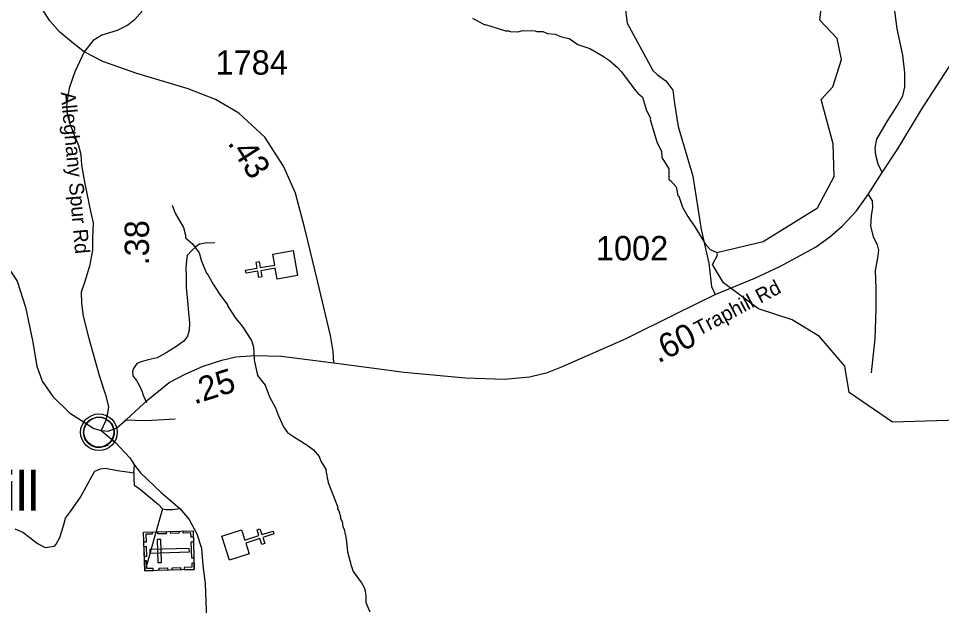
# Model space of a CAD drawing. Extents: x 1248089 to 1457196, y 820910 to 988753.
# Drawn here: x 1403218 to 1407965, y 949585 to 952603 of the extents above; entities that cross this region are included whole.
import ezdxf

# ---------------------------------------------------------------- set-up
doc = ezdxf.new("R2010")
doc.units = 0
for name, color, linetype in [('Exist Civil Demographics Community CELL', 7, 'Continuous'), ('Exist Civil Demographics Community Label', 7, 'Continuous'), ('Exist Cultural Cemetery CELL', 7, 'Continuous'), ('Exist Cultural Church CELL', 7, 'Continuous'), ('Exist Hydrographic Misc Water Feature', 7, 'Continuous'), ('Exist Road Non-System Type 51', 7, 'Continuous'), ('Exist Road Secondary Type 41 Attributed', 7, 'Continuous'), ('Exist Road Secondary Type 51 Attributed', 7, 'Continuous'), ('Exist Road Secondary Type 51 Label', 7, 'Continuous'), ('Prop GRAU CAT1 Cell', 7, 'Continuous'), ('Prop Lane Lines', 7, 'Continuous')]:
    doc.layers.add(name, color=color, linetype=linetype)

msp = doc.modelspace()

# ---------------------------------------------------------------- linework, layer by layer
at = {"layer": 'Exist Civil Demographics Community CELL'}
msp.add_lwpolyline([(1403554.6, 950488.2), (1403555.6, 950493.8), (1403557.4, 950500.4), (1403560.3, 950507.6), (1403563.3, 950513.3), (1403566.6, 950519), (1403570.4, 950524.2), (1403574.3, 950528.5), (1403578.9, 950533.1), (1403584.4, 950537.7), (1403589.9, 950541.4), (1403594.7, 950544.2), (1403599.8, 950546.7), (1403605.3, 950549), (1403610.9, 950550.8), (1403615.2, 950552), (1403620.1, 950552.7), (1403624.2, 950553.4), (1403630.6, 950553.7), (1403635, 950553.6), (1403640.7, 950553.3), (1403645.6, 950552.6), (1403650.5, 950551.6), (1403655.5, 950550.2), (1403660.6, 950548.3), (1403667.3, 950545.3), (1403673.6, 950541.8), (1403678.6, 950538.3), (1403683.8, 950534.3), (1403687.1, 950531.1), (1403691.2, 950526.8), (1403695.1, 950522.1), (1403698.2, 950517.5), (1403701.3, 950512.5), (1403703.7, 950507.3), (1403705.8, 950502.3), (1403707.3, 950497.3), (1403708.6, 950492.7), (1403709.7, 950486.6), (1403710.3, 950481.9), (1403710.6, 950475.9), (1403710.4, 950470.1), (1403709.9, 950464.5), (1403708.9, 950459), (1403707.3, 950452.8), (1403705.4, 950447), (1403703.1, 950441.9), (1403699.9, 950435.9), (1403696.7, 950430.6), (1403693.2, 950425.9), (1403689, 950421.1), (1403683.7, 950416.2), (1403678.7, 950412.1), (1403673.7, 950408.6), (1403669.3, 950406.1), (1403662.5, 950402.9), (1403655.4, 950400.2), (1403649.4, 950398.7), (1403642.8, 950397.4), (1403638.4, 950396.9), (1403633.9, 950396.7), (1403628.3, 950396.7), (1403624, 950397.1), (1403618.4, 950397.8), (1403612.5, 950399.1), (1403607.9, 950400.4), (1403602.7, 950402.3), (1403598.1, 950404.3), (1403594.2, 950406.5), (1403587.4, 950410.6), (1403581.8, 950414.9), (1403576.9, 950419.4), (1403572.5, 950424.2), (1403569.3, 950428.2), (1403566.3, 950432.4), (1403562.2, 950439.5), (1403560.5, 950443), (1403558.8, 950447), (1403556.2, 950455.2), (1403554.6, 950462.3), (1403554, 950467.4), (1403553.6, 950473.7), (1403553.6, 950478.4), (1403554.1, 950484.9)], close=True, dxfattribs=at)
for centre, radius in [((1403632.3, 950475.8), 94.3), ((1403632, 950476.1), 76.7)]:
    msp.add_circle(centre, radius, dxfattribs=at)
at = {"layer": 'Exist Cultural Cemetery CELL'}
for points in [[(1403867.8, 949763.4), (1403862, 949962.4), (1404116.5, 949969.9), (1404122.3, 949770.9)], [(1403978.7, 949954.5), (1403935.4, 949953.2), (1403935.1, 949964.6), (1403978.4, 949965.8)], [(1404044.6, 949956.4), (1404001.3, 949955.1), (1404001, 949966.5), (1404044.3, 949967.7)], [(1404117.5, 949936.7), (1404106, 949936.4), (1404105.3, 949958.4), (1404064.9, 949957.2), (1404064.6, 949968.3), (1404116.5, 949969.9)], [(1403905.3, 949963.7), (1403905.7, 949952.4), (1403873.5, 949951.4), (1403874.7, 949910.9), (1403863.5, 949910.6), (1403862, 949962.4)], [(1403934.7, 949806.2), (1403953.3, 949806.7), (1403949.9, 949924.4), (1403931.2, 949923.9)], [(1403865.7, 949837.4), (1403864.1, 949889.2), (1403875.5, 949889.5), (1403877.1, 949837.7)], [(1403893.9, 949873.2), (1403894.5, 949854.5), (1404097.2, 949860.5), (1404096.6, 949879.2)], [(1404109.2, 949827.9), (1404106.7, 949912.8), (1404118.1, 949913.1), (1404120.6, 949828.3)], [(1403911.1, 949764.6), (1403910.8, 949776), (1403878.6, 949775), (1403877.4, 949815.6), (1403866.3, 949815.2), (1403867.8, 949763.4)], [(1403985.2, 949766.8), (1403942, 949765.5), (1403941.6, 949776.9), (1403984.9, 949778.2)], [(1404052.4, 949768.8), (1404009.1, 949767.5), (1404008.8, 949778.9), (1404052.1, 949780.1)], [(1404121.3, 949803.9), (1404109.8, 949803.6), (1404110.5, 949781.6), (1404070.1, 949780.4), (1404070.4, 949769.3), (1404122.3, 949770.8)]]:
    msp.add_lwpolyline(points, close=True, dxfattribs=at)
at = {"layer": 'Exist Cultural Church CELL'}
for points in [[(1404549.2, 951263.3), (1404539.3, 951319.3), (1404464.3, 951306.2), (1404469.8, 951274.7), (1404454.1, 951271.9), (1404448.6, 951303.4), (1404389.3, 951293.1), (1404386.6, 951308.9), (1404445.8, 951319.2), (1404440.3, 951350.8), (1404456, 951353.5), (1404461.5, 951322), (1404536.5, 951335.1), (1404526.7, 951391.9), (1404631.6, 951410.3), (1404654.1, 951281.7)], [(1404364.9, 949974.9), (1404382.7, 949920.8), (1404455.1, 949944.5), (1404445.1, 949974.9), (1404460.3, 949979.9), (1404470.2, 949949.5), (1404527.4, 949968.2), (1404532.4, 949953), (1404475.2, 949934.3), (1404485.2, 949903.9), (1404470, 949898.9), (1404460.1, 949929.3), (1404387.7, 949905.6), (1404405.6, 949850.8), (1404304.4, 949817.6), (1404263.7, 949941.7)]]:
    msp.add_lwpolyline(points, close=True, dxfattribs=at)
at = {"layer": 'Exist Hydrographic Misc Water Feature'}
for points in [[(1408054.9, 950537.3), (1407712.9, 950527.7), (1407490.8, 950680), (1407468.9, 950815), (1407337.9, 950968.7), (1407197.9, 951053.6), (1407023.8, 951109.6), (1406843.9, 951244.6), (1406786.9, 951337.7), (1406812.8, 951386.3), (1406810.1, 951400.3), (1407047.8, 951457.1), (1407326.9, 951628.8), (1407413.8, 951791.3), (1407408.9, 951958.7), (1407346.9, 952186.5), (1407406.9, 952251), (1407450.8, 952391.3), (1407428.9, 952500), (1407338.9, 952593.9), (1407379.9, 952950.8)], [(1405552.8, 952604), (1405616.1, 952570.4), (1405620.7, 952571.7), (1405723.3, 952539.8), (1405739.3, 952539.4), (1405747.2, 952535.2), (1405787.2, 952534.2), (1405811.4, 952541.5), (1405875.4, 952540), (1405883.2, 952535.8), (1405915.2, 952535), (1405939, 952526.4), (1405978.9, 952521.3), (1406010.6, 952508.6), (1406050.4, 952499.6), (1406094.8, 952469.8), (1406157.2, 952449), (1406222.3, 952411.3), (1406257.7, 952386.4), (1406298.9, 952351.4), (1406320.3, 952328.8), (1406384.2, 952241.2), (1406403.7, 952218.8), (1406427.1, 952198.2), (1406446.3, 952134.7), (1406468.6, 952089.1), (1406467.3, 952083.7), (1406501.6, 951968.2), (1406524.4, 951919.7), (1406527.7, 951887.6), (1406562.3, 951830.7), (1406563, 951774.6), (1406570.9, 951770.4), (1406600.1, 951737.7), (1406608.9, 951691.5), (1406614.9, 951689.3), (1406633.5, 951633), (1406660.4, 951584.3), (1406699.5, 951527.2), (1406749, 951444), (1406776.3, 951415.3), (1406810.1, 951400.3)], [(1404009.4, 951642.4), (1404024.4, 951602), (1404066.7, 951528.9), (1404077.7, 951488.6), (1404077.4, 951474.7), (1404112.6, 951443.8), (1404147.6, 951398.9), (1404160.5, 951354.5), (1404185, 951293.9), (1404188.9, 951291.4), (1404219.7, 951237), (1404254.4, 951184.2), (1404293.1, 951131.2), (1404293, 951125.2), (1404335.4, 951060.1), (1404368.4, 951021.3), (1404416.7, 950948.1), (1404427.9, 950915.8), (1404430.2, 950847.7), (1404448.3, 950767.2), (1404487.1, 950718.3), (1404509.7, 950657.7), (1404540.4, 950600.9), (1404555.3, 950560.5), (1404582, 950503.8), (1404601.3, 950475.4), (1404632.5, 950454.1)], [(1404632.5, 950454.1), (1404707.7, 950406.7), (1404735.2, 950386), (1404764.4, 950351.3), (1404773.7, 950327.1), (1404800.7, 950282.4), (1404798.9, 950278.5), (1404811.1, 950218.1), (1404850.7, 950117.1), (1404860, 950088.9), (1404859.8, 950080.9), (1404865.7, 950072.7), (1404874.9, 950040.5), (1404874.7, 950032.5), (1404882.3, 950016.3), (1404885.7, 949992.2), (1404893.3, 949976), (1404904.1, 949927.7), (1404910.6, 949861.6), (1404928.8, 949791.1), (1404940.1, 949760.8), (1404982.7, 949701.8), (1404996.1, 949677.4), (1405001.7, 949661.3), (1405005, 949633.2), (1405004.3, 949601.2), (1405025.1, 949552.7)]]:
    msp.add_lwpolyline(points, dxfattribs=at)
at = {"layer": 'Exist Road Non-System Type 51'}
for points in [[(1406336.6, 952672.7), (1406348, 952578.1), (1406445.1, 952401.4), (1406480.4, 952335.8), (1406504.3, 952313.1), (1406547.2, 952282.8), (1406583.7, 952233.6), (1406592.6, 952165.5), (1406611.5, 952048.2), (1406685.6, 951793), (1406728.5, 951518), (1406768.7, 951344.4), (1406782.6, 951225.8), (1406800.8, 951184.5)], [(1407587.9, 951697.6), (1407600.3, 951679.6), (1407609.2, 951665.8), (1407610.4, 951630.4), (1407602.9, 951587.5), (1407600.3, 951535.8), (1407614.2, 951481.6), (1407634.4, 951438.7), (1407641.9, 951412.2), (1407635.6, 951370.5), (1407624.3, 951307.5), (1407628.1, 951214.1), (1407626.8, 951109.4), (1407621.8, 950957.2), (1407604.1, 950781.8)], [(1404227.7, 951449.5), (1404177.7, 951448.5), (1404149.6, 951443.1), (1404131.3, 951429.4), (1404108.8, 951407.9), (1404086.3, 951384.3), (1404081.8, 951358.4), (1404079, 951318.4), (1404080.2, 951280.4), (1404081, 951220.3), (1404087.6, 951150.1), (1404092.5, 951092), (1404097.3, 951035.9), (1404096.6, 950999.8), (1404088, 950970), (1404069.5, 950944.4), (1404022.8, 950911.3), (1403978.2, 950884.2), (1403931.7, 950859.1), (1403885.4, 950848), (1403849.2, 950838.7), (1403827, 950829.2), (1403810.4, 950803.5), (1403804.1, 950787.6), (1403805.7, 950765.5), (1403825.2, 950741.1), (1403840.7, 950714.8), (1403854.1, 950684.5), (1403859.7, 950666.4), (1403877, 950628)], [(1403765.1, 950540.2), (1403873.1, 950536), (1404023.4, 950545)], [(1403810.9, 950266.7), (1403815.3, 950307.3)], [(1403198.9, 949979), (1403240.4, 949961.9), (1403277.6, 949934.6), (1403316.2, 949904.6), (1403354.9, 949883.1), (1403403.5, 949890.3), (1403412.1, 949900.3), (1403430.7, 949934.6), (1403450.8, 949994.8), (1403460.8, 950033.5), (1403486.5, 950069.3), (1403536.6, 950142.3), (1403596.7, 950252.5), (1403611, 950275.5), (1403639.6, 950288.3), (1403665.4, 950291.2), (1403726.9, 950279.8), (1403777, 950272.6), (1403810.9, 950266.7)], [(1403810.9, 950266.7), (1403810.9, 950236.7), (1403813.8, 950203.7), (1403836.7, 950188), (1403938.3, 950104.9), (1403959.8, 950082)], [(1403959.8, 950082), (1403915.4, 949931.7), (1403878.2, 949796)], [(1403959.8, 950082), (1403978.4, 950078.1), (1404011.3, 950078.1), (1404048.4, 950084.8)]]:
    msp.add_lwpolyline(points, dxfattribs=at)
at = {"layer": 'Exist Road Secondary Type 41 Attributed'}
for points in [[(1403853.7, 952640.4), (1403814.7, 952595.2), (1403780.2, 952567.9), (1403726.1, 952540.9), (1403647, 952516.7), (1403603.1, 952489.2), (1403556.7, 952430.7)], [(1403556.7, 952430.7), (1403507.8, 952327.9), (1403479.3, 952244.4), (1403470.5, 952193.9), (1403466.1, 952149.9), (1403470.5, 952103.8), (1403485.9, 952053.2), (1403507.8, 951996.1), (1403527.6, 951950), (1403538.6, 951903.8), (1403542.9, 951848.9), (1403560.4, 951753.1), (1403591.1, 951603.6), (1403602.1, 951553.1), (1403599.9, 951474), (1403599.9, 951412.4), (1403584.5, 951328.9), (1403558.2, 951245.4), (1403540.6, 951195.5), (1403542.8, 951138.4), (1403551.6, 951072.4), (1403577.9, 950964.7), (1403635, 950763.3), (1403665.7, 950668.8), (1403681.1, 950607.6), (1403676.7, 950572.5), (1403665.7, 950532.9), (1403643.8, 950484.6)]]:
    msp.add_lwpolyline(points, dxfattribs=at)
at = {"layer": 'Exist Road Secondary Type 51 Attributed'}
for points in [[(1403556.7, 952430.7), (1403501.8, 952474.7), (1403431.6, 952531.8), (1403378.9, 952591.2), (1403330.6, 952668.1), (1403289.1, 952759.6), (1403258.3, 952838.7), (1403242.9, 952911.2), (1403236.4, 952985.9), (1403236.4, 953098), (1403253.9, 953457.2), (1403280.3, 954097.4), (1403295.6, 954460), (1403319.5, 954885.2)], [(1407660.4, 951811.9), (1407740.4, 951933.5), (1407861.6, 952134.3), (1408083.9, 952475.8), (1408349.3, 952891.1), (1408499.2, 953116.2), (1408633.7, 953312.8), (1408737.1, 953447.3), (1408855.2, 953562.8), (1408981.9, 953668.9), (1409152.5, 953787.9), (1409255.9, 953844.8), (1409336.1, 953888.8), (1409434.3, 953935.4), (1409721.2, 954031.1), (1409817.4, 954055.8), (1410000.4, 954111.3)], [(1407660.4, 951811.9), (1407639.6, 951853.3), (1407626.7, 951899.9), (1407624.1, 951938.7), (1407631.9, 951982.7), (1407686.2, 952073.2), (1407737.9, 952153.4), (1407766.3, 952205.2), (1407776.6, 952251.7), (1407776.6, 952324.2), (1407766.3, 952414.7), (1407737.9, 952549.3), (1407717.2, 952709.7)], [(1404840.3, 950832.2), (1404837.1, 950890.4), (1404823.9, 950972.8), (1404757, 951254.2), (1404691.1, 951523.4), (1404643.3, 951704.9), (1404580.7, 951843.4), (1404485.2, 951992.8), (1404352.4, 952115.9), (1404231, 952186.5), (1404090.5, 952240.4), (1403822.6, 952321.7), (1403652.5, 952382.1), (1403556.7, 952430.7)], [(1404840.3, 950832.2), (1405201.4, 950784.7), (1405517.6, 950756.1), (1405717.4, 950749.5), (1405847, 950760.5), (1405939.2, 950782.5), (1406016, 950813.2), (1406344.1, 950958.2), (1406603.1, 951085.6), (1406800.8, 951184.5), (1407005, 951268), (1407136.7, 951329.5), (1407317.9, 951427.3), (1407390.3, 951480.1), (1407456.2, 951537.2), (1407528.6, 951614.1), (1407587.9, 951697.6), (1407660.4, 951811.9)], [(1401389.1, 951097.2), (1401493.8, 951173), (1401614.6, 951253.1), (1401803.7, 951342.5), (1402125.8, 951419.8), (1402228.7, 951439.9), (1402354.3, 951464.5), (1402630, 951527.6), (1402754.7, 951534.1), (1402851.9, 951524.9), (1402935.9, 951500), (1403002.6, 951466.3), (1403086.6, 951409.8), (1403156.2, 951334.9), (1403211.3, 951252.1), (1403254.7, 951118.1), (1403291.1, 950948.2), (1403312.1, 950815.5), (1403339.7, 950739.3), (1403394.8, 950660.4), (1403480.2, 950575), (1403543.2, 950535.6), (1403606.2, 950494.9), (1403643.8, 950484.6)], [(1403643.8, 950484.6), (1403679.9, 950481.7), (1403723.9, 950499.3), (1403774.4, 950541), (1403884.1, 950642.1), (1403993.9, 950732.2), (1404079.5, 950776.1), (1404167.4, 950815.7), (1404264, 950846.5), (1404336.4, 950864), (1404433.1, 950870.6), (1404569.2, 950866.2), (1404718.5, 950848.7), (1404840.3, 950832.2)], [(1403643.8, 950484.6), (1403716.9, 950423.3), (1403791.5, 950344.1), (1403815.3, 950307.3), (1403846.4, 950267.2), (1403951.8, 950166.1), (1404048.4, 950084.8), (1404096.7, 950027.7), (1404136.2, 949953), (1404160.4, 949880.5), (1404167, 949790.4), (1404177.9, 949698.1), (1404190.7, 949374.2), (1404212.7, 949097.3)]]:
    msp.add_lwpolyline(points, dxfattribs=at)

# ---------------------------------------------------------------- texts
at = {"layer": 'Exist Civil Demographics Community Label'}
msp.add_text('Traphill', height=200, dxfattribs=at).set_placement((1402447, 950072.4))
at = {"layer": 'Exist Road Secondary Type 51 Label'}
for s, rotation, p in [('Alleghany Spur Rd', 275.1207, (1403435.8, 952223.2)), ('Traphill Rd', 27.8256, (1406718, 950969.6))]:
    msp.add_text(s, height=75, rotation=rotation, dxfattribs=at).set_placement(p)
at = {"layer": 'Prop GRAU CAT1 Cell'}
for s, rotation, p in [('.43', 302.585, (1404291, 951963)), ('.38', 90, (1403889.5, 951333.4)), ('.60', 26.1946, (1406507.7, 950829)), ('.25', 17.6641, (1404122.8, 950618.3))]:
    msp.add_text(s, height=125, rotation=rotation, dxfattribs=at).set_placement(p)
at = {"layer": 'Prop Lane Lines'}
for s, p in [('1784', (1404231.8, 952314)), ('1002', (1406188, 951359.8))]:
    msp.add_text(s, height=125, dxfattribs=at).set_placement(p)

doc.saveas('drawing.dxf')
